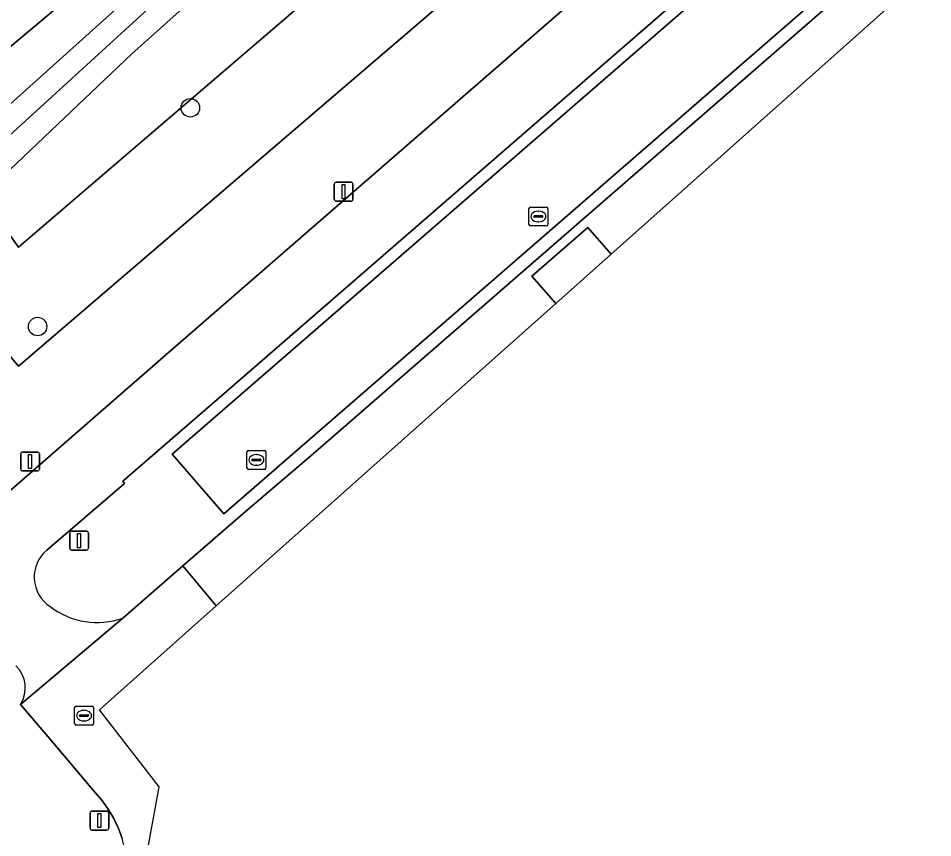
# Model space of a CAD drawing. Extents: x 155018 to 156648, y 383979 to 385733.
# Drawn here: x 156134.6 to 156183.02, y 384244.66 to 384288.07 of the extents above; entities that cross this region are included whole.
import ezdxf

# ---------------------------------------------------------------- set-up
doc = ezdxf.new("R2010")
doc.units = 0
for name, color, linetype in [('IMGEO_Afsluitpaal', 7, 'Continuous'), ('IMGEO_Berm_groen', 7, 'Continuous'), ('IMGEO_Boom', 7, 'Continuous'), ('IMGEO_Fietspad_gesloten', 7, 'Continuous'), ('IMGEO_Greppel_droge_sloot', 7, 'Continuous'), ('IMGEO_Groenvoorziening', 7, 'Continuous'), ('IMGEO_Kolk', 7, 'Continuous'), ('IMGEO_Lichtmast', 7, 'Continuous'), ('IMGEO_Loofbos', 7, 'Continuous'), ('IMGEO_Oever', 7, 'Continuous'), ('IMGEO_Rijbaan_lokaal_gesloten', 7, 'Continuous'), ('IMGEO_Rijbaan_lokaal_open', 7, 'Continuous'), ('IMGEO_Rioolput', 7, 'Continuous'), ('IMGEO_Verkeersbordpaal', 7, 'Continuous'), ('IMGEO_Waterloop', 7, 'Continuous')]:
    doc.layers.add(name, color=color, linetype=linetype)

msp = doc.modelspace()

# ---------------------------------------------------------------- linework, layer by layer
at = {"layer": 'IMGEO_Afsluitpaal'}
for p, q in [((156138.399, 384245.171), (156138.399, 384245.971)), ((156138.399, 384245.971), (156138.399, 384245.171)), ((156138.499, 384246.071), (156139.289, 384246.071)), ((156139.289, 384246.071), (156138.499, 384246.071)), ((156139.389, 384245.971), (156139.389, 384245.171)), ((156139.389, 384245.171), (156139.389, 384245.971)), ((156139.289, 384245.071), (156138.499, 384245.071)), ((156138.499, 384245.071), (156139.289, 384245.071))]:
    msp.add_line(p, q, dxfattribs=at)
msp.add_lwpolyline([(156138.819, 384245.946), (156138.969, 384245.946), (156138.969, 384245.196), (156138.819, 384245.196), (156138.819, 384245.946)], dxfattribs=at)
for centre, start, end in [((156138.499, 384245.971), 90, 180), ((156138.499, 384245.971), 90, 180), ((156139.289, 384245.971), 0, 90), ((156139.289, 384245.971), 360, 90), ((156138.499, 384245.171), 180, 270), ((156138.499, 384245.171), 180, 270), ((156139.289, 384245.171), 270, 0), ((156139.289, 384245.171), 270, 0)]:
    msp.add_arc(centre, 0.1, start, end, dxfattribs=at)
at = {"layer": 'IMGEO_Berm_groen'}
for points in [[(156214.35, 384338.025), (156134.617, 384269.644), (156128.031, 384277.497), (156123.05, 384283.437), (156200.868, 384350.384)], [(156133.424, 384262.426), (156142.806, 384270.572), (156179.673, 384302.64), (156225.198, 384342.177)], [(156181.954, 384299.859), (156145.375, 384268.085), (156140.135, 384263.557), (156140.218, 384263.42), (156136.117, 384259.9)], [(156150.342, 384265.11), (156186.389, 384296.505)], [(156140.131, 384256.299), (156143.307, 384259.057), (156146.482, 384261.814), (156150.342, 384265.11)], [(156114.358, 384217.429), (156122.598, 384224.636), (156138.092, 384237.847), (156138.168, 384237.772), (156138.588, 384238.171), (156138.97, 384238.605), (156139.313, 384239.072), (156139.612, 384239.567), (156139.865, 384240.088), (156140.071, 384240.628), (156140.228, 384241.186), (156140.335, 384241.755), (156140.39, 384242.331), (156140.394, 384242.909), (156140.346, 384243.486), (156140.247, 384244.057), (156140.097, 384244.616), (156139.898, 384245.159), (156139.651, 384245.683), (156139.358, 384246.182), (156139.022, 384246.653), (156138.657, 384247.079), (156136.183, 384250), (156134.722, 384251.725)]]:
    msp.add_lwpolyline(points, dxfattribs=at)
msp.add_lwpolyline([(156142.745, 384264.974), (156181.408, 384298.551), (156184.153, 384295.426), (156145.486, 384261.812)], close=True, dxfattribs=at)
for centre, radius, start, end in [((156137.29, 384258.47), 1.85, 129.3741, 237.4061), ((156138.767, 384260.079), 4.019, 232.0116, 289.8346), ((156133.325, 384252.59), 1.643, 328.2491, 45.5717)]:
    msp.add_arc(centre, radius, start, end, dxfattribs=at)
at = {"layer": 'IMGEO_Boom'}
for centre in [(156143.711, 384283.327), (156135.62, 384271.74)]:
    msp.add_circle(centre, 0.489, dxfattribs=at)
at = {"layer": 'IMGEO_Fietspad_gesloten'}
for points in [[(156192.925, 384309.395), (156227.605, 384339.354), (156225.198, 384342.177), (156179.673, 384302.64), (156142.806, 384270.572), (156133.424, 384262.426), (156133.419, 384262.42), (156128.329, 384257.837)], [(156136.117, 384259.9), (156140.218, 384263.42), (156140.135, 384263.557), (156145.375, 384268.085), (156181.954, 384299.859)], [(156134.722, 384251.725), (156140.131, 384256.299)]]:
    msp.add_lwpolyline(points, dxfattribs=at)
for centre, radius, start, end in [((156137.29, 384258.47), 1.85, 129.3741, 237.4061), ((156138.767, 384260.079), 4.019, 232.0116, 289.8346), ((156133.325, 384252.59), 1.643, 328.2491, 45.5717)]:
    msp.add_arc(centre, radius, start, end, dxfattribs=at)
at = {"layer": 'IMGEO_Greppel_droge_sloot'}
msp.add_lwpolyline([(156145.486, 384261.812), (156184.153, 384295.426), (156181.408, 384298.551), (156142.745, 384264.974)], close=True, dxfattribs=at)
at = {"layer": 'IMGEO_Groenvoorziening'}
msp.add_lwpolyline([(156215.271, 384350.586), (156212.547, 384348.449), (156209.975, 384346.566), (156206.373, 384343.345), (156196.913, 384334.897), (156187.241, 384326.576), (156180.422, 384320.643), (156174.984, 384315.679), (156163.418, 384306.011), (156157.275, 384300.791), (156150.71, 384295.249), (156140.606, 384286.194), (156134.174, 384280.068), (156133.229, 384279.084), (156132.685, 384278.599), (156134.612, 384275.951), (156219.615, 384348.849), (156217.036, 384352.009)], close=True, dxfattribs=at)
at = {"layer": 'IMGEO_Kolk'}
for p, q in [((156161.639, 384277.146), (156161.639, 384277.998)), ((156161.714, 384278.072), (156162.566, 384278.072)), ((156162.127, 384277.852), (156162.152, 384277.852)), ((156162.64, 384277.998), (156162.64, 384277.146)), ((156161.898, 384277.566), (156161.898, 384277.578)), ((156162.336, 384277.529), (156161.938, 384277.529)), ((156161.941, 384277.615), (156162.339, 384277.615)), ((156162.382, 384277.578), (156162.382, 384277.566)), ((156162.566, 384277.072), (156161.714, 384277.072)), ((156162.15, 384277.292), (156162.125, 384277.292)), ((156146.707, 384264.249), (156146.707, 384265.101)), ((156146.782, 384265.175), (156147.634, 384265.175)), ((156147.009, 384264.718), (156147.407, 384264.718)), ((156147.195, 384264.955), (156147.22, 384264.955)), ((156147.708, 384265.101), (156147.708, 384264.249)), ((156146.966, 384264.669), (156146.966, 384264.681)), ((156147.404, 384264.632), (156147.006, 384264.632)), ((156147.218, 384264.395), (156147.193, 384264.395)), ((156147.45, 384264.681), (156147.45, 384264.669)), ((156147.634, 384264.175), (156146.782, 384264.175))]:
    msp.add_line(p, q, dxfattribs=at)
for points in [[(156161.639, 384277.146), (156161.639, 384277.998)], [(156161.714, 384278.072), (156162.566, 384278.072)], [(156162.64, 384277.998), (156162.64, 384277.146)], [(156162.566, 384277.072), (156161.714, 384277.072)], [(156146.707, 384264.249), (156146.707, 384265.101)], [(156146.782, 384265.175), (156147.634, 384265.175)], [(156147.708, 384265.101), (156147.708, 384264.249)], [(156147.634, 384264.175), (156146.782, 384264.175)]]:
    msp.add_lwpolyline(points, dxfattribs=at)
for centre, radius, start, end in [((156161.716, 384277.996), 0.0765, 91.552, 178.448), ((156161.716, 384277.996), 0.0765, 91.552, 178.448), ((156162.564, 384277.996), 0.0765, 1.552, 88.448), ((156162.564, 384277.996), 0.0765, 1.552, 88.448), ((156161.938, 384277.575), 0.0403, 85.8775, 175.7526), ((156161.935, 384277.565), 0.0366, 178.938, 274.7102), ((156162.339, 384277.572), 0.043, 264.8664, 352.4533), ((156162.343, 384277.577), 0.0386, 1.7309, 96.639), ((156161.716, 384277.148), 0.0765, 181.552, 268.448), ((156161.716, 384277.148), 0.0765, 181.552, 268.448), ((156162.564, 384277.148), 0.0765, 271.552, 358.448), ((156162.564, 384277.148), 0.0765, 271.552, 358.448), ((156146.784, 384265.099), 0.0765, 91.552, 178.448), ((156146.784, 384265.099), 0.0765, 91.552, 178.448), ((156147.006, 384264.678), 0.0403, 85.8775, 175.7526), ((156147.411, 384264.68), 0.0386, 1.7309, 96.639), ((156147.632, 384265.099), 0.0765, 1.552, 88.448), ((156147.632, 384265.099), 0.0765, 1.552, 88.448), ((156146.784, 384264.251), 0.0765, 181.552, 268.448), ((156146.784, 384264.251), 0.0765, 181.552, 268.448), ((156147.003, 384264.668), 0.0366, 178.938, 274.7102), ((156147.407, 384264.675), 0.043, 264.8664, 352.4533), ((156147.632, 384264.251), 0.0765, 271.552, 358.448), ((156147.632, 384264.251), 0.0765, 271.552, 358.448)]:
    msp.add_arc(centre, radius, start, end, dxfattribs=at)
for centre, major_axis, ratio, start_param, end_param in [((156162.126, 384277.572), (-0.387, 0.002), 0.722429, 4.712389, 7.853982), ((156162.151, 384277.572), (-0.39, 0.002), 0.717154, 1.570796, 4.712389), ((156147.194, 384264.675), (-0.387, 0.002), 0.722429, 4.712389, 7.853982), ((156147.219, 384264.675), (-0.39, 0.002), 0.717154, 1.570796, 4.712389)]:
    msp.add_ellipse(centre, major_axis=major_axis, ratio=ratio, start_param=start_param, end_param=end_param, dxfattribs=at)
at = {"layer": 'IMGEO_Lichtmast'}
for p, q in [((156151.327, 384278.482), (156151.327, 384279.282)), ((156151.327, 384279.282), (156151.327, 384278.482)), ((156151.427, 384279.382), (156152.217, 384279.382)), ((156152.217, 384279.382), (156151.427, 384279.382)), ((156152.317, 384279.282), (156152.317, 384278.482)), ((156152.317, 384278.482), (156152.317, 384279.282)), ((156152.217, 384278.382), (156151.427, 384278.382)), ((156151.427, 384278.382), (156152.217, 384278.382)), ((156134.727, 384264.192), (156134.727, 384264.992)), ((156134.727, 384264.992), (156134.727, 384264.192)), ((156134.827, 384265.092), (156135.617, 384265.092)), ((156135.617, 384265.092), (156134.827, 384265.092)), ((156135.717, 384264.992), (156135.717, 384264.192)), ((156135.717, 384264.192), (156135.717, 384264.992)), ((156135.617, 384264.092), (156134.827, 384264.092)), ((156134.827, 384264.092), (156135.617, 384264.092))]:
    msp.add_line(p, q, dxfattribs=at)
for points in [[(156151.747, 384279.257), (156151.897, 384279.257), (156151.897, 384278.507), (156151.747, 384278.507), (156151.747, 384279.257)], [(156135.147, 384264.967), (156135.297, 384264.967), (156135.297, 384264.217), (156135.147, 384264.217), (156135.147, 384264.967)]]:
    msp.add_lwpolyline(points, dxfattribs=at)
for centre, start, end in [((156151.427, 384279.282), 90, 180), ((156151.427, 384279.282), 90, 180), ((156152.217, 384279.282), 0, 90), ((156152.217, 384279.282), 360, 90), ((156151.427, 384278.482), 180, 270), ((156151.427, 384278.482), 180, 270), ((156152.217, 384278.482), 270, 0), ((156152.217, 384278.482), 270, 0), ((156134.827, 384264.992), 90, 180), ((156134.827, 384264.992), 90, 180), ((156135.617, 384264.992), 0, 90), ((156135.617, 384264.992), 360, 90), ((156134.827, 384264.192), 180, 270), ((156134.827, 384264.192), 180, 270), ((156135.617, 384264.192), 270, 0), ((156135.617, 384264.192), 270, 0)]:
    msp.add_arc(centre, 0.1, start, end, dxfattribs=at)
at = {"layer": 'IMGEO_Loofbos'}
for points in [[(156200.868, 384350.384), (156123.05, 384283.437), (156128.031, 384277.497), (156134.617, 384269.644), (156214.35, 384338.025)], [(156219.615, 384348.849), (156134.612, 384275.951), (156132.685, 384278.599), (156131.193, 384277.268), (156129.797, 384279.198), (156128.58, 384280.881), (156129.772, 384281.752), (156130.302, 384282.781), (156132.287, 384284.982), (156139.385, 384290.959), (156152.183, 384302.46), (156162.617, 384311.194), (156171.849, 384319.297), (156184.37, 384330.235)]]:
    msp.add_lwpolyline(points, dxfattribs=at)
at = {"layer": 'IMGEO_Oever'}
for points in [[(156195.464, 384334.904), (156181.997, 384323.59), (156169.405, 384313.011), (156161.324, 384305.768), (156145.565, 384292.339), (156133.088, 384280.926), (156132.697, 384281.013), (156132.414, 384281.275), (156132.266, 384281.719), (156132.575, 384282.11), (156145.684, 384293.88), (156164.233, 384310.018), (156183.045, 384326.001)], [(156184.37, 384330.235), (156171.849, 384319.297), (156162.617, 384311.194), (156152.183, 384302.46), (156139.385, 384290.959), (156132.287, 384284.982), (156130.302, 384282.781), (156129.772, 384281.752), (156130.266, 384280.865), (156131.389, 384279.552), (156131.842, 384279.126), (156132.591, 384278.885), (156133.229, 384279.084), (156134.174, 384280.068), (156140.606, 384286.194), (156150.71, 384295.249), (156157.275, 384300.791), (156163.418, 384306.011), (156174.984, 384315.679), (156180.422, 384320.643), (156187.241, 384326.576)]]:
    msp.add_lwpolyline(points, dxfattribs=at)
at = {"layer": 'IMGEO_Rijbaan_lokaal_gesloten'}
msp.add_lwpolyline([(156145.084, 384256.945), (156163.064, 384272.968), (156161.799, 384274.409), (156164.753, 384276.989), (156165.99, 384275.576), (156202.059, 384307.721), (156201.205, 384308.698), (156204.214, 384311.33), (156205.037, 384310.375), (156239.143, 384340.771), (156239.143, 384340.771), (156238.323, 384341.737), (156196.415, 384305.237), (156193, 384302.263), (156189.197, 384298.951), (156186.389, 384296.505), (156150.342, 384265.11), (156146.482, 384261.814), (156143.307, 384259.057)], close=True, dxfattribs=at)
msp.add_lwpolyline([(156139.964, 384235.827), (156142.05, 384247.358), (156138.902, 384251.435), (156145.084, 384256.945), (156143.307, 384259.057), (156140.131, 384256.299), (156134.722, 384251.725), (156136.183, 384250), (156138.657, 384247.079), (156139.022, 384246.653), (156139.358, 384246.182), (156139.651, 384245.683), (156139.898, 384245.159), (156140.097, 384244.616)], dxfattribs=at)
at = {"layer": 'IMGEO_Rijbaan_lokaal_open'}
msp.add_lwpolyline([(156163.064, 384272.968), (156165.99, 384275.576), (156164.753, 384276.989), (156161.799, 384274.409)], close=True, dxfattribs=at)
at = {"layer": 'IMGEO_Rioolput'}
for p, q in [((156137.655, 384251.631), (156138.507, 384251.631)), ((156137.58, 384250.705), (156137.58, 384251.557)), ((156137.882, 384251.174), (156138.28, 384251.174)), ((156138.068, 384251.411), (156138.093, 384251.411)), ((156138.581, 384251.557), (156138.581, 384250.705)), ((156137.839, 384251.125), (156137.839, 384251.137)), ((156138.277, 384251.088), (156137.879, 384251.088)), ((156138.091, 384250.851), (156138.066, 384250.851)), ((156138.323, 384251.137), (156138.323, 384251.125)), ((156138.507, 384250.631), (156137.655, 384250.631))]:
    msp.add_line(p, q, dxfattribs=at)
for points in [[(156137.655, 384251.631), (156138.507, 384251.631)], [(156137.58, 384250.705), (156137.58, 384251.557)], [(156138.581, 384251.557), (156138.581, 384250.705)], [(156138.507, 384250.631), (156137.655, 384250.631)]]:
    msp.add_lwpolyline(points, dxfattribs=at)
for centre, radius, start, end in [((156137.657, 384251.555), 0.0765, 91.552, 178.448), ((156137.657, 384251.555), 0.0765, 91.552, 178.448), ((156138.505, 384251.555), 0.0765, 1.552, 88.448), ((156138.505, 384251.555), 0.0765, 1.552, 88.448), ((156137.879, 384251.134), 0.0403, 85.8775, 175.7526), ((156138.284, 384251.136), 0.0386, 1.7309, 96.639), ((156137.657, 384250.707), 0.0765, 181.552, 268.448), ((156137.657, 384250.707), 0.0765, 181.552, 268.448), ((156137.876, 384251.124), 0.0366, 178.938, 274.7102), ((156138.28, 384251.131), 0.043, 264.8664, 352.4533), ((156138.505, 384250.707), 0.0765, 271.552, 358.448), ((156138.505, 384250.707), 0.0765, 271.552, 358.448)]:
    msp.add_arc(centre, radius, start, end, dxfattribs=at)
for centre, major_axis, ratio, start_param, end_param in [((156138.067, 384251.131), (-0.387, 0.002), 0.722429, 4.712389, 7.853982), ((156138.092, 384251.131), (-0.39, 0.002), 0.717154, 1.570796, 4.712389)]:
    msp.add_ellipse(centre, major_axis=major_axis, ratio=ratio, start_param=start_param, end_param=end_param, dxfattribs=at)
at = {"layer": 'IMGEO_Verkeersbordpaal'}
for p, q in [((156137.42, 384260.902), (156138.21, 384260.902)), ((156138.21, 384260.902), (156137.42, 384260.902)), ((156137.32, 384260.002), (156137.32, 384260.802)), ((156137.32, 384260.802), (156137.32, 384260.002)), ((156138.31, 384260.802), (156138.31, 384260.002)), ((156138.31, 384260.002), (156138.31, 384260.802)), ((156138.21, 384259.902), (156137.42, 384259.902)), ((156137.42, 384259.902), (156138.21, 384259.902))]:
    msp.add_line(p, q, dxfattribs=at)
msp.add_lwpolyline([(156137.74, 384260.777), (156137.89, 384260.777), (156137.89, 384260.027), (156137.74, 384260.027), (156137.74, 384260.777)], dxfattribs=at)
for centre, start, end in [((156137.42, 384260.802), 90, 180), ((156137.42, 384260.802), 90, 180), ((156138.21, 384260.802), 0, 90), ((156138.21, 384260.802), 360, 90), ((156137.42, 384260.002), 180, 270), ((156137.42, 384260.002), 180, 270), ((156138.21, 384260.002), 270, 0), ((156138.21, 384260.002), 270, 0)]:
    msp.add_arc(centre, 0.1, start, end, dxfattribs=at)
at = {"layer": 'IMGEO_Waterloop'}
msp.add_lwpolyline([(156183.045, 384326.001), (156164.233, 384310.018), (156145.684, 384293.88), (156132.575, 384282.11), (156132.266, 384281.719), (156132.414, 384281.275), (156132.697, 384281.013), (156133.088, 384280.926), (156145.565, 384292.339), (156161.324, 384305.768), (156169.405, 384313.011), (156181.997, 384323.59), (156195.464, 384334.904)], dxfattribs=at)

doc.saveas('drawing.dxf')
